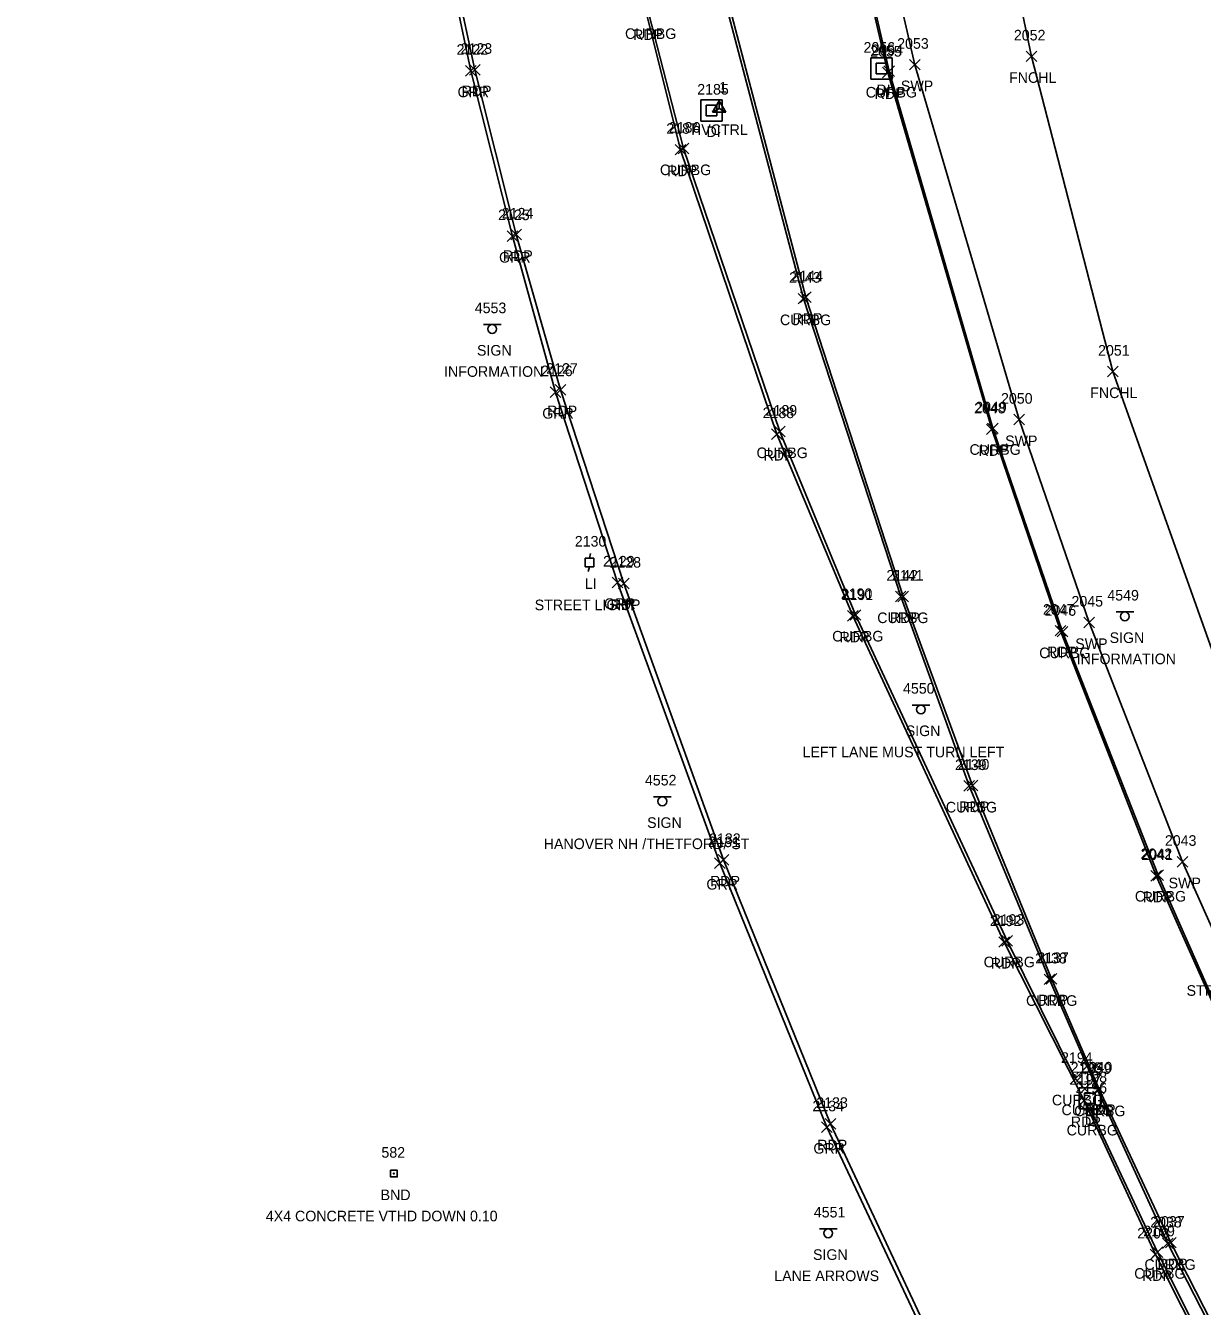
# Model space of a CAD drawing. Extents: x 1690689 to 1696275, y 438760 to 444007.
# Drawn here: x 1691377.1 to 1691598.9, y 439613.2 to 439854.7 of the extents above; entities that cross this region are included whole.
import ezdxf

# ---------------------------------------------------------------- set-up
doc = ezdxf.new("R2010")
doc.units = 0
for name, color, linetype in [('C_A', 7, 'Continuous'), ('C_I', 7, 'Continuous'), ('CPSM', 7, 'Continuous'), ('D_A', 7, 'Continuous'), ('D_I', 7, 'Continuous'), ('DS', 7, 'Continuous'), ('L_A', 7, 'Continuous'), ('L_I', 7, 'Continuous'), ('L_TIC', 7, 'Continuous'), ('Level 18', 7, 'Continuous'), ('LFNC', 7, 'Continuous'), ('M_A', 7, 'Continuous'), ('M_C', 7, 'Continuous'), ('M_I', 7, 'Continuous'), ('P_A', 7, 'Continuous'), ('P_I', 7, 'Continuous'), ('P_TIC', 7, 'Continuous'), ('PET', 7, 'Continuous'), ('R_A', 7, 'Continuous'), ('R_I', 7, 'Continuous'), ('R_TIC', 7, 'Continuous'), ('RC', 7, 'Continuous'), ('RGR', 7, 'Continuous'), ('RSW', 7, 'Continuous'), ('S_A', 7, 'Continuous'), ('S_C', 7, 'Continuous'), ('S_I', 7, 'Continuous'), ('SSGN', 7, 'Continuous'), ('U_A', 7, 'Continuous'), ('U_C', 7, 'Continuous'), ('U_I', 7, 'Continuous'), ('ULP', 7, 'Continuous')]:
    doc.layers.add(name, color=color, linetype=linetype)

msp = doc.modelspace()

# ---------------------------------------------------------------- linework, layer by layer
at = {"layer": 'CPSM'}
for p, q in [((1691506.56, 439838.39), (1691507.81, 439840.55)), ((1691509.06, 439838.39), (1691507.81, 439840.55)), ((1691507.81, 439839.11), (1691507.81, 439840.55)), ((1691506.56, 439838.39), (1691507.81, 439839.11)), ((1691506.56, 439838.39), (1691509.06, 439838.39)), ((1691507.81, 439839.11), (1691507.81, 439839.11)), ((1691507.81, 439839.11), (1691509.06, 439838.39))]:
    msp.add_line(p, q, dxfattribs=at)
at = {"layer": 'DS'}
for p, q in [((1691536.41, 439848.63), (1691540.41, 439848.63)), ((1691536.41, 439844.63), (1691536.41, 439848.63)), ((1691537.41, 439845.63), (1691537.41, 439847.63)), ((1691537.41, 439847.63), (1691539.41, 439847.63)), ((1691538.42, 439846.63), (1691538.42, 439846.63)), ((1691538.42, 439846.63), (1691538.42, 439846.63)), ((1691539.41, 439847.63), (1691539.41, 439845.63)), ((1691540.41, 439848.63), (1691540.41, 439844.63)), ((1691540.41, 439844.63), (1691536.41, 439844.63)), ((1691539.41, 439845.63), (1691537.41, 439845.63)), ((1691504.36, 439840.73), (1691508.36, 439840.73)), ((1691504.36, 439836.73), (1691504.36, 439840.73)), ((1691505.36, 439837.73), (1691505.36, 439839.73)), ((1691505.36, 439839.73), (1691507.36, 439839.73)), ((1691507.36, 439839.73), (1691507.36, 439837.73)), ((1691508.36, 439840.73), (1691508.36, 439836.73)), ((1691507.36, 439837.73), (1691505.36, 439837.73)), ((1691506.37, 439838.73), (1691506.37, 439838.73)), ((1691506.37, 439838.73), (1691506.37, 439838.73)), ((1691508.36, 439836.73), (1691504.36, 439836.73)), ((1691575.68, 439654.46), (1691579.68, 439654.46)), ((1691575.68, 439650.46), (1691575.68, 439654.46)), ((1691576.68, 439651.46), (1691576.68, 439653.46)), ((1691576.68, 439653.46), (1691578.68, 439653.46)), ((1691578.68, 439653.46), (1691578.68, 439651.46)), ((1691579.68, 439654.46), (1691579.68, 439650.46)), ((1691578.68, 439651.46), (1691576.68, 439651.46)), ((1691577.68, 439652.46), (1691577.68, 439652.46)), ((1691577.68, 439652.46), (1691577.68, 439652.46)), ((1691579.68, 439650.46), (1691575.68, 439650.46))]:
    msp.add_line(p, q, dxfattribs=at)
at = {"layer": 'L_TIC'}
for points in [[(1691565.71, 439847.94), (1691567.71, 439849.94)], [(1691567.71, 439847.94), (1691565.71, 439849.94)], [(1691581.01, 439788.5), (1691583.01, 439790.5)], [(1691583.01, 439788.5), (1691581.01, 439790.5)]]:
    msp.add_lwpolyline(points, dxfattribs=at)
at = {"layer": 'Level 18'}
msp.add_lwpolyline([(1691445.87, 439638.88), (1691447.12, 439638.88), (1691447.12, 439637.63), (1691445.87, 439637.63)], close=True, dxfattribs=at)
msp.add_circle((1691446.49, 439638.26), 0.0833, dxfattribs=at)
at = {"layer": 'LFNC'}
msp.add_lwpolyline([(1691807.26, 439412.53), (1691787.48, 439430.41), (1691771.88, 439447.07), (1691690.47, 439555.17), (1691645.43, 439634.56), (1691611.1, 439707.77), (1691582.01, 439789.5), (1691566.71, 439848.94), (1691556.2, 439899.11), (1691546, 439958.42), (1691528.18, 440069.26), (1691515.01, 440157.78), (1691504.49, 440231.44), (1691500.26, 440300.18), (1691503.51, 440349.74)], dxfattribs=at)
at = {"layer": 'P_TIC'}
for points in [[(1691460.75, 439845.42), (1691462.75, 439847.42)], [(1691462.75, 439845.42), (1691460.75, 439847.42)], [(1691538.62, 439844.89), (1691540.62, 439846.89)], [(1691540.62, 439844.89), (1691538.62, 439846.89)], [(1691499.53, 439830.34), (1691501.53, 439832.34)], [(1691501.53, 439830.34), (1691499.53, 439832.34)], [(1691468.53, 439814.36), (1691470.53, 439816.36)], [(1691470.53, 439814.36), (1691468.53, 439816.36)], [(1691523.14, 439802.51), (1691525.14, 439804.51)], [(1691525.14, 439802.51), (1691523.14, 439804.51)], [(1691476.9, 439785.08), (1691478.9, 439787.08)], [(1691478.9, 439785.08), (1691476.9, 439787.08)], [(1691558.21, 439777.61), (1691560.21, 439779.61)], [(1691560.21, 439777.61), (1691558.21, 439779.61)], [(1691517.69, 439776.72), (1691519.69, 439778.72)], [(1691519.69, 439776.72), (1691517.69, 439778.72)], [(1691488.83, 439748.54), (1691490.83, 439750.54)], [(1691490.83, 439748.54), (1691488.83, 439750.54)], [(1691541.52, 439746.08), (1691543.52, 439748.08)], [(1691543.52, 439746.08), (1691541.52, 439748.08)], [(1691532.02, 439742.42), (1691534.02, 439744.42)], [(1691534.02, 439742.42), (1691532.02, 439744.42)], [(1691571.17, 439739.64), (1691573.17, 439741.64)], [(1691573.17, 439739.64), (1691571.17, 439741.64)], [(1691554.57, 439710.44), (1691556.57, 439712.44)], [(1691556.57, 439710.44), (1691554.57, 439712.44)], [(1691507.6, 439696.41), (1691509.6, 439698.41)], [(1691509.6, 439696.41), (1691507.6, 439698.41)], [(1691589.17, 439693.4), (1691591.17, 439695.4)], [(1691591.17, 439693.4), (1691589.17, 439695.4)], [(1691560.53, 439680.93), (1691562.53, 439682.93)], [(1691562.53, 439680.93), (1691560.53, 439682.93)], [(1691569.47, 439673.98), (1691571.47, 439675.98)], [(1691571.47, 439673.98), (1691569.47, 439675.98)], [(1691578.41, 439653.32), (1691580.41, 439655.32)], [(1691580.41, 439653.32), (1691578.41, 439655.32)], [(1691575.62, 439651.02), (1691577.62, 439653.02)], [(1691577.62, 439651.02), (1691575.62, 439653.02)], [(1691527.81, 439646.65), (1691529.81, 439648.65)], [(1691529.81, 439646.65), (1691527.81, 439648.65)], [(1691591.95, 439624.24), (1691593.95, 439626.24)], [(1691593.95, 439624.24), (1691591.95, 439626.24)], [(1691589.04, 439622.03), (1691591.04, 439624.03)], [(1691591.04, 439622.03), (1691589.04, 439624.03)]]:
    msp.add_lwpolyline(points, dxfattribs=at)
at = {"layer": 'PET'}
for points in [[(1691740.86, 439438.42), (1691718.35, 439466.84), (1691694.57, 439500.54), (1691675.33, 439530.25), (1691660.2, 439555.16), (1691635.67, 439598.99), (1691612.01, 439645.5), (1691603.32, 439664.85), (1691590.17, 439694.4), (1691572.17, 439740.64), (1691559.21, 439778.61), (1691539.62, 439845.89), (1691529.44, 439889.89), (1691519.24, 439952.46), (1691514.72, 439998.23), (1691509.81, 440041.51), (1691505.13, 440074.25), (1691498.69, 440110.55), (1691490.49, 440154.58), (1691477, 440226.52), (1691464.62, 440293.86), (1691463.24, 440308.16), (1691465.2, 440320.4), (1691467.78, 440327.44)], [(1691377.54, 440285.07), (1691383.03, 440263.99), (1691389.71, 440226.83), (1691397.52, 440183.99), (1691405.42, 440141.12), (1691420.18, 440061.02), (1691427.31, 440023.49), (1691441.11, 439949.89), (1691451.37, 439894.72), (1691461.75, 439846.42), (1691469.53, 439815.36), (1691477.9, 439786.08), (1691489.83, 439749.54), (1691508.6, 439697.41), (1691528.81, 439647.65), (1691555.7, 439590.13)], [(1691744.74, 439390.57), (1691724.01, 439416.58), (1691689.24, 439462.55), (1691667.79, 439493.81), (1691647.49, 439525.62), (1691624.8, 439564.87), (1691610.1, 439591.66), (1691592.95, 439625.24), (1691579.41, 439654.32), (1691570.47, 439674.98), (1691555.57, 439711.44), (1691542.52, 439747.08), (1691524.14, 439803.51), (1691505.35, 439875.13)], [(1691494.09, 439857.01), (1691500.53, 439831.34), (1691518.69, 439777.72), (1691533.02, 439743.42), (1691561.53, 439681.93), (1691576.62, 439652.02), (1691590.04, 439623.03), (1691600.17, 439602.88)]]:
    msp.add_lwpolyline(points, dxfattribs=at)
at = {"layer": 'R_TIC'}
for points in [[(1691459.99, 439845.23), (1691461.99, 439847.23)], [(1691461.99, 439845.23), (1691459.99, 439847.23)], [(1691538.86, 439845.17), (1691540.86, 439847.17)], [(1691540.86, 439845.17), (1691538.86, 439847.17)], [(1691543.71, 439846.37), (1691545.71, 439848.37)], [(1691545.71, 439846.37), (1691543.71, 439848.37)], [(1691500.06, 439830.54), (1691502.06, 439832.54)], [(1691502.06, 439830.54), (1691500.06, 439832.54)], [(1691467.83, 439814.05), (1691469.83, 439816.05)], [(1691469.83, 439814.05), (1691467.83, 439816.05)], [(1691522.68, 439802.25), (1691524.68, 439804.25)], [(1691524.68, 439802.25), (1691522.68, 439804.25)], [(1691475.97, 439784.63), (1691477.97, 439786.63)], [(1691477.97, 439784.63), (1691475.97, 439786.63)], [(1691563.36, 439779.44), (1691565.36, 439781.44)], [(1691565.36, 439779.44), (1691563.36, 439781.44)], [(1691518.26, 439777.18), (1691520.26, 439779.18)], [(1691520.26, 439777.18), (1691518.26, 439779.18)], [(1691558.42, 439777.8), (1691560.42, 439779.8)], [(1691560.42, 439777.8), (1691558.42, 439779.8)], [(1691487.62, 439748.74), (1691489.62, 439750.74)], [(1691489.62, 439748.74), (1691487.62, 439750.74)], [(1691541.03, 439746.07), (1691543.03, 439748.07)], [(1691543.03, 439746.07), (1691541.03, 439748.07)], [(1691532.52, 439742.6), (1691534.52, 439744.6)], [(1691534.52, 439742.6), (1691532.52, 439744.6)], [(1691576.57, 439741.18), (1691578.57, 439743.18)], [(1691578.57, 439741.18), (1691576.57, 439743.18)], [(1691571.56, 439739.45), (1691573.56, 439741.45)], [(1691573.56, 439739.45), (1691571.56, 439741.45)], [(1691553.96, 439710.36), (1691555.96, 439712.36)], [(1691555.96, 439710.36), (1691553.96, 439712.36)], [(1691506.91, 439695.82), (1691508.91, 439697.82)], [(1691508.91, 439695.82), (1691506.91, 439697.82)], [(1691594.18, 439696.07), (1691596.18, 439698.07)], [(1691596.18, 439696.07), (1691594.18, 439698.07)], [(1691589.6, 439693.56), (1691591.6, 439695.56)], [(1691591.6, 439693.56), (1691589.6, 439695.56)], [(1691561.09, 439681.17), (1691563.09, 439683.17)], [(1691563.09, 439681.17), (1691561.09, 439683.17)], [(1691569.08, 439673.89), (1691571.08, 439675.89)], [(1691571.08, 439673.89), (1691569.08, 439675.89)], [(1691573.96, 439655.13), (1691575.96, 439657.13)], [(1691575.96, 439655.13), (1691573.96, 439657.13)], [(1691575.77, 439653.27), (1691577.77, 439655.27)], [(1691577.77, 439653.27), (1691575.77, 439655.27)], [(1691578.16, 439653.08), (1691580.16, 439655.08)], [(1691580.16, 439653.08), (1691578.16, 439655.08)], [(1691576.73, 439649.46), (1691578.73, 439651.46)], [(1691578.73, 439649.46), (1691576.73, 439651.46)], [(1691527.09, 439646.02), (1691529.09, 439648.02)], [(1691529.09, 439646.02), (1691527.09, 439648.02)], [(1691589.47, 439622.44), (1691591.47, 439624.44)], [(1691591.47, 439622.44), (1691589.47, 439624.44)], [(1691591.4, 439624.11), (1691593.4, 439626.11)], [(1691593.4, 439624.11), (1691591.4, 439626.11)]]:
    msp.add_lwpolyline(points, dxfattribs=at)
at = {"layer": 'RC'}
for points in [[(1691743.99, 439435.22), (1691718.62, 439466.95), (1691694.8, 439500.79), (1691675.53, 439530.26), (1691660.54, 439555.5), (1691635.86, 439598.93), (1691612.19, 439645.64), (1691603.6, 439665.06), (1691590.6, 439694.56), (1691572.56, 439740.45), (1691559.42, 439778.8), (1691539.86, 439846.17), (1691529.78, 439890.1), (1691519.48, 439952.64), (1691515.02, 439998.4), (1691510.19, 440041.43), (1691505.45, 440074.27), (1691499.01, 440110.77), (1691490.99, 440154.57), (1691477.35, 440226.5), (1691464.87, 440293.92), (1691463.63, 440308.17), (1691465.44, 440320.36), (1691468.18, 440327.32)], [(1691457.08, 440051.86), (1691471.6, 439973.59), (1691483.71, 439908.11), (1691494.47, 439857.22), (1691501.06, 439831.54), (1691519.26, 439778.18), (1691533.52, 439743.6), (1691562.09, 439682.17), (1691574.96, 439656.13), (1691576.77, 439654.27)], [(1691722.86, 439412.89), (1691741.08, 439390.24), (1691743.13, 439388.07), (1691743.66, 439387.84), (1691744.67, 439388.35), (1691744.62, 439389.23), (1691744.34, 439390.37), (1691723.78, 439416.24), (1691688.95, 439462.27), (1691667.16, 439493.65), (1691647.36, 439525.21), (1691624.45, 439564.61), (1691609.76, 439591.25), (1691592.4, 439625.11), (1691579.16, 439654.08), (1691570.08, 439674.89), (1691554.96, 439711.36), (1691542.03, 439747.07), (1691523.68, 439803.25), (1691504.86, 439874.81), (1691482.51, 439963.12), (1691465.94, 440025.49), (1691459.81, 440052.22)], [(1691577.73, 439650.46), (1691590.47, 439623.44), (1691600.76, 439602.87)]]:
    msp.add_lwpolyline(points, dxfattribs=at)
at = {"layer": 'RGR'}
msp.add_lwpolyline([(1691377.05, 440284.73), (1691382.32, 440263.95), (1691388.93, 440226.77), (1691396.89, 440183.97), (1691404.66, 440141.15), (1691419.49, 440061.06), (1691426.89, 440021.5), (1691440.31, 439950.53), (1691450.78, 439894.67), (1691460.99, 439846.23), (1691468.83, 439815.05), (1691476.97, 439785.63), (1691488.62, 439749.74), (1691507.91, 439696.82), (1691528.09, 439647.02), (1691554.98, 439589.81)], dxfattribs=at)
at = {"layer": 'RSW'}
msp.add_lwpolyline([(1691747.52, 439438.86), (1691722.59, 439470.19), (1691699.11, 439503.91), (1691679.91, 439533.13), (1691665.02, 439557.93), (1691640.34, 439601.62), (1691617.17, 439647.8), (1691607.94, 439668.44), (1691595.18, 439697.07), (1691577.57, 439742.18), (1691564.36, 439780.44), (1691544.71, 439847.37), (1691534.58, 439891.31), (1691524.44, 439952.98), (1691520.21, 439998.63), (1691515.22, 440042.14), (1691510.39, 440075.19), (1691503.94, 440111.92), (1691496.05, 440155.61), (1691482.56, 440227.35), (1691469.87, 440294.77), (1691468.99, 440308.08), (1691470.09, 440318.44), (1691465.44, 440320.36)], dxfattribs=at)
at = {"layer": 'SSGN'}
for p, q in [((1691463.36, 439798.37), (1691466.7, 439798.37)), ((1691465.01, 439797.53), (1691465.01, 439797.53)), ((1691582.63, 439744.17), (1691585.97, 439744.17)), ((1691584.28, 439743.34), (1691584.28, 439743.34)), ((1691544.19, 439726.61), (1691547.52, 439726.61)), ((1691545.84, 439725.78), (1691545.84, 439725.78)), ((1691495.44, 439709.3), (1691498.77, 439709.3)), ((1691497.09, 439708.47), (1691497.09, 439708.47)), ((1691526.71, 439627.85), (1691530.05, 439627.85)), ((1691528.36, 439627.01), (1691528.36, 439627.01))]:
    msp.add_line(p, q, dxfattribs=at)
for centre in [(1691465.01, 439797.53), (1691584.28, 439743.34), (1691545.84, 439725.78), (1691497.09, 439708.47), (1691528.36, 439627.01)]:
    msp.add_circle(centre, 0.833, dxfattribs=at)
at = {"layer": 'ULP'}
for p, q in [((1691483.54, 439755.17), (1691483.37, 439754.33)), ((1691482.54, 439752.67), (1691482.54, 439754.33)), ((1691482.54, 439754.33), (1691484.2, 439754.33)), ((1691484.2, 439752.67), (1691482.54, 439752.67)), ((1691483.12, 439751.83), (1691483.37, 439752.67)), ((1691483.37, 439753.5), (1691483.37, 439753.5)), ((1691484.2, 439754.33), (1691484.2, 439752.67))]:
    msp.add_line(p, q, dxfattribs=at)

# ---------------------------------------------------------------- texts
at = {"layer": 'C_A'}
msp.add_text('HVCTRL', height=2, dxfattribs=at).set_placement((1691502.5, 439834.11))
at = {"layer": 'C_I'}
msp.add_text('1', height=2, dxfattribs=at).set_placement((1691507.81, 439842.11))
at = {"layer": 'D_A'}
for p in [(1691537.47, 439841.63), (1691505.42, 439833.73), (1691576.74, 439647.46)]:
    msp.add_text('DI', height=2, dxfattribs=at).set_placement(p)
at = {"layer": 'D_I'}
for s, p in [('2056', (1691535.02, 439849.63)), ('2185', (1691503.67, 439841.73)), ('2198', (1691574.99, 439655.46))]:
    msp.add_text(s, height=2, dxfattribs=at).set_placement(p)
at = {"layer": 'L_A'}
for p in [(1691562.46, 439843.94), (1691577.76, 439784.5)]:
    msp.add_text('FNCHL', height=2, dxfattribs=at).set_placement(p)
at = {"layer": 'L_I'}
for s, p in [('2052', (1691563.37, 439851.94)), ('2051', (1691579.24, 439792.5))]:
    msp.add_text(s, height=2, dxfattribs=at).set_placement(p)
at = {"layer": 'M_A'}
msp.add_text('BND', height=2, dxfattribs=at).set_placement((1691443.98, 439633.26))
at = {"layer": 'M_C'}
msp.add_text('4X4 CONCRETE VTHD DOWN 0.10', height=2, dxfattribs=at).set_placement((1691422.34, 439629.26))
at = {"layer": 'M_I'}
msp.add_text('582', height=2, dxfattribs=at).set_placement((1691444.13, 439641.26))
at = {"layer": 'P_A'}
for p in [(1691491.58, 439852.01), (1691459.24, 439841.42), (1691537.11, 439840.89), (1691498.02, 439826.34), (1691467.02, 439810.36), (1691521.63, 439798.51), (1691475.39, 439781.08), (1691516.18, 439772.72), (1691556.7, 439773.61), (1691487.31, 439744.54), (1691540.01, 439742.08), (1691530.51, 439738.42), (1691569.66, 439735.64), (1691553.06, 439706.44), (1691506.09, 439692.41), (1691587.66, 439689.4), (1691559.02, 439676.93), (1691567.96, 439669.98), (1691576.89, 439649.32), (1691574.11, 439647.02), (1691526.3, 439642.65), (1691590.44, 439620.24), (1691587.53, 439618.03)]:
    msp.add_text('RDP', height=2, dxfattribs=at).set_placement(p)
at = {"layer": 'P_I'}
for s, p in [('2123', (1691459.06, 439849.42)), ('2055', (1691536.28, 439848.89)), ('2187', (1691497.84, 439834.34)), ('2124', (1691466.83, 439818.36)), ('2144', (1691521.44, 439806.51)), ('2127', (1691475.21, 439789.08)), ('2188', (1691516, 439780.72)), ('2048', (1691555.87, 439781.61)), ('2128', (1691487.13, 439752.54)), ('2141', (1691540.39, 439750.08)), ('2191', (1691530.89, 439746.42)), ('2047', (1691568.83, 439743.64)), ('2140', (1691552.8, 439714.44)), ('2132', (1691505.91, 439700.41)), ('2041', (1691587.4, 439697.4)), ('2192', (1691558.83, 439684.93)), ('2137', (1691567.78, 439677.98)), ('2040', (1691575.98, 439657.32)), ('2197', (1691573.92, 439655.02)), ('2133', (1691526.12, 439650.65)), ('2037', (1691589.62, 439628.24)), ('2200', (1691586.62, 439626.03))]:
    msp.add_text(s, height=2, dxfattribs=at).set_placement(p)
at = {"layer": 'R_A'}
for s, p in [('CURBG', (1691490.06, 439852.22)), ('SWP', (1691542.07, 439842.37)), ('GRR', (1691458.48, 439841.23)), ('CURBG', (1691535.44, 439841.17)), ('CURBG', (1691496.64, 439826.54)), ('GRR', (1691466.31, 439810.05)), ('CURBG', (1691519.27, 439798.25)), ('GRR', (1691474.46, 439780.63)), ('SWP', (1691561.72, 439775.44)), ('CURBG', (1691514.85, 439773.18)), ('CURBG', (1691555, 439773.8)), ('GRR', (1691486.11, 439744.74)), ('CURBG', (1691537.61, 439742.07)), ('CURBG', (1691529.11, 439738.6)), ('SWP', (1691574.94, 439737.18)), ('CURBG', (1691568.14, 439735.45)), ('CURBG', (1691550.54, 439706.36)), ('GRR', (1691505.4, 439691.82)), ('SWP', (1691592.54, 439692.07)), ('CURBG', (1691586.18, 439689.56)), ('CURBG', (1691557.67, 439677.17)), ('CURBG', (1691565.66, 439669.89)), ('CURBG', (1691570.54, 439651.13)), ('CURBG', (1691572.35, 439649.27)), ('CURBG', (1691574.74, 439649.08)), ('CURBG', (1691573.32, 439645.46)), ('GRR', (1691525.57, 439642.02)), ('CURBG', (1691587.98, 439620.11)), ('CURBG', (1691586.06, 439618.44))]:
    msp.add_text(s, height=2, dxfattribs=at).set_placement(p)
at = {"layer": 'R_I'}
for s, p in [('2053', (1691541.37, 439850.37)), ('2122', (1691458.3, 439849.23)), ('2054', (1691536.52, 439849.17)), ('2186', (1691498.31, 439834.54)), ('2125', (1691466.13, 439818.05)), ('2143', (1691520.99, 439806.25)), ('2126', (1691474.23, 439788.63)), ('2049', (1691556.08, 439781.8)), ('2050', (1691560.94, 439783.44)), ('2189', (1691516.56, 439781.18)), ('2129', (1691485.92, 439752.74)), ('2142', (1691539.34, 439750.07)), ('2190', (1691530.74, 439746.6)), ('2046', (1691569.16, 439743.45)), ('2045', (1691574.23, 439745.18)), ('2139', (1691552.26, 439714.36)), ('2131', (1691505.78, 439699.82)), ('2043', (1691591.84, 439700.07)), ('2042', (1691587.26, 439697.56)), ('2193', (1691559.39, 439685.17)), ('2138', (1691567.39, 439677.89)), ('2194', (1691572.26, 439659.13)), ('2195', (1691574.08, 439657.27)), ('2039', (1691575.81, 439657.08)), ('2196', (1691574.99, 439653.46)), ('2134', (1691525.39, 439650.02)), ('2038', (1691589.06, 439628.11)), ('2199', (1691587.77, 439626.44))]:
    msp.add_text(s, height=2, dxfattribs=at).set_placement(p)
at = {"layer": 'S_A'}
for p in [(1691462.15, 439792.51), (1691581.42, 439738.32), (1691542.98, 439720.76), (1691494.22, 439703.45), (1691525.5, 439621.99)]:
    msp.add_text('SIGN', height=2, dxfattribs=at).set_placement(p)
at = {"layer": 'S_C'}
for s, p in [('INFORMATION', (1691455.94, 439788.51)), ('INFORMATION', (1691575.21, 439734.32)), ('LEFT LANE MUST TURN LEFT', (1691523.51, 439716.76)), ('HANOVER NH /THETFORD/ ST', (1691474.73, 439699.45)), ('LANE ARROWS', (1691518.2, 439617.99))]:
    msp.add_text(s, height=2, dxfattribs=at).set_placement(p)
at = {"layer": 'S_I'}
for s, p in [('4553', (1691461.73, 439800.51)), ('4549', (1691580.99, 439746.32)), ('4550', (1691542.47, 439728.76)), ('4552', (1691493.81, 439711.45)), ('4551', (1691525.65, 439629.99))]:
    msp.add_text(s, height=2, dxfattribs=at).set_placement(p)
at = {"layer": 'U_A'}
msp.add_text('LI', height=2, dxfattribs=at).set_placement((1691482.47, 439748.5))
at = {"layer": 'U_C'}
for p in [(1691473.03, 439744.5), (1691595.93, 439671.79)]:
    msp.add_text('STREET LIGHT', height=2, dxfattribs=at).set_placement(p)
at = {"layer": 'U_I'}
msp.add_text('2130', height=2, dxfattribs=at).set_placement((1691480.59, 439756.5))

doc.saveas('drawing.dxf')
